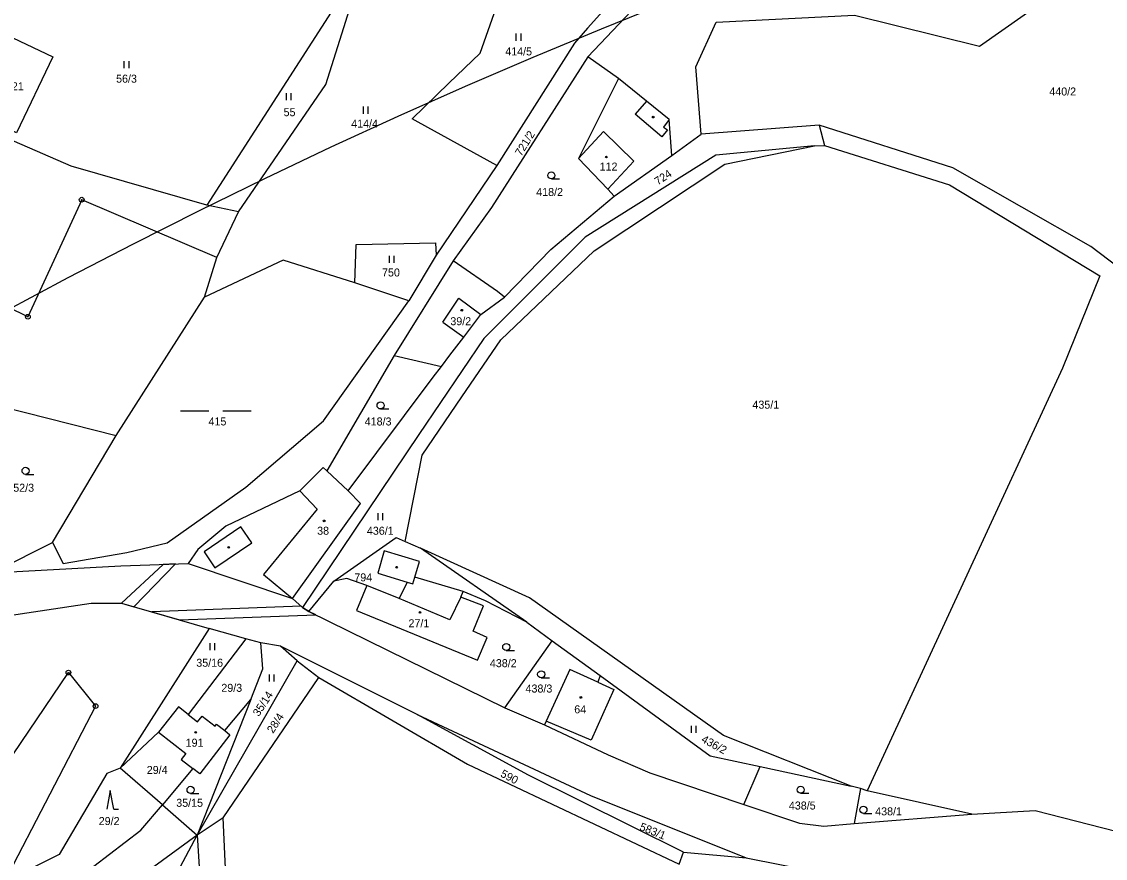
# Model space of a CAD drawing. Extents: x -680203 to -673936, y -1102717 to -1093650.
# Drawn here: x -677027.4 to -676797.1, y -1098385.8 to -1098208 of the extents above; entities that cross this region are included whole.
import ezdxf

# ---------------------------------------------------------------- set-up
doc = ezdxf.new("R2010")
doc.units = 0
for name, color, linetype in [('_Ideová část', 7, 'Continuous'), ('SOxx02xx_Koleje_param další_Popis10', 7, 'Continuous'), ('SOxxxxxx_Koleje_hlavní_body_Popis10', 7, 'Continuous'), ('SOxxxxxx_Koleje_LN_parametry_Popis10', 7, 'Continuous'), ('SOxxxxxx_Koleje_param další_Popis10', 7, 'Continuous'), ('SOxxxxxx_Osa_bod_P', 7, 'Continuous'), ('SOxxxxxx_Staničení_Popis10', 7, 'Continuous'), ('x_prac', 7, 'Continuous')]:
    doc.layers.add(name, color=color, linetype=linetype)

msp = doc.modelspace()

# ---------------------------------------------------------------- linework, layer by layer
at = {"layer": '_Ideová část'}
msp.add_circle((-676417.7, -1099401.52), 1287.12, dxfattribs=at)
at = {"layer": 'SOxx02xx_Koleje_param další_Popis10'}
for centre, radius in [((-677014.64, -1098245.83), 0.5), ((-677014.64, -1098245.83), 0.0303), ((-677026.07, -1098270.72), 0.5), ((-677026.07, -1098270.72), 0.0303), ((-677017.47, -1098346.31), 0.5), ((-677017.47, -1098346.31), 0.0303), ((-677011.68, -1098353.45), 0.5), ((-677011.68, -1098353.45), 0.0303)]:
    msp.add_circle(centre, radius, dxfattribs=at)
at = {"layer": 'SOxxxxxx_Koleje_hlavní_body_Popis10'}
for p, q in [((-676922.29, -1098212.05), (-676922.29, -1098210.55)), ((-676921.29, -1098212.05), (-676921.29, -1098210.55)), ((-677005.58, -1098217.87), (-677005.58, -1098216.37)), ((-677004.58, -1098217.87), (-677004.58, -1098216.37)), ((-676971.14, -1098224.7), (-676971.14, -1098223.2)), ((-676970.14, -1098224.7), (-676970.14, -1098223.2)), ((-676954.74, -1098227.56), (-676954.74, -1098226.06)), ((-676953.74, -1098227.56), (-676953.74, -1098226.06)), ((-676914.84, -1098241.42), (-676913.09, -1098241.42)), ((-676949.21, -1098259.23), (-676949.21, -1098257.73)), ((-676948.21, -1098259.23), (-676948.21, -1098257.73)), ((-676993.62, -1098290.68), (-676987.62, -1098290.68)), ((-676984.62, -1098290.68), (-676978.62, -1098290.68)), ((-676951.14, -1098290.31), (-676949.39, -1098290.31)), ((-677026.57, -1098304.2), (-677024.82, -1098304.2)), ((-676951.65, -1098313.91), (-676951.65, -1098312.41)), ((-676950.65, -1098313.91), (-676950.65, -1098312.41)), ((-676987.35, -1098341.59), (-676987.35, -1098340.09)), ((-676986.35, -1098341.59), (-676986.35, -1098340.09)), ((-676924.43, -1098341.63), (-676922.68, -1098341.63)), ((-676974.72, -1098348.24), (-676974.72, -1098346.74)), ((-676973.72, -1098348.24), (-676973.72, -1098346.74)), ((-676917.01, -1098347.44), (-676915.26, -1098347.44)), ((-676885.08, -1098359.14), (-676885.08, -1098357.64)), ((-676884.08, -1098359.14), (-676884.08, -1098357.64)), ((-677008.56, -1098371.36), (-677009.31, -1098375.36)), ((-677007.81, -1098375.36), (-677008.56, -1098371.36)), ((-676991.51, -1098371.99), (-676989.76, -1098371.99)), ((-676861.89, -1098371.96), (-676860.14, -1098371.96)), ((-677007.81, -1098375.36), (-677006.81, -1098375.36)), ((-676848.53, -1098376.23), (-676846.78, -1098376.23))]:
    msp.add_line(p, q, dxfattribs=at)
for centre in [(-676914.84, -1098240.67), (-676951.14, -1098289.56), (-677026.57, -1098303.45), (-676924.43, -1098340.88), (-676917.01, -1098346.69), (-676991.51, -1098371.24), (-676861.89, -1098371.21), (-676848.53, -1098375.48)]:
    msp.add_circle(centre, 0.75, dxfattribs=at)
at = {"layer": 'SOxxxxxx_Koleje_LN_parametry_Popis10'}
for points in [[(-676994.72, -1098323.23), (-676997.35, -1098323.32), (-677006.17, -1098331.57), (-677003.53, -1098332.33)], [(-676964.9, -1098334.08), (-676966.4, -1098333.34), (-676967.69, -1098332.51), (-676967.99, -1098332.24), (-676999.74, -1098333.42), (-676993.86, -1098335.11)]]:
    msp.add_lwpolyline(points, close=True, dxfattribs=at)
at = {"layer": 'SOxxxxxx_Koleje_param další_Popis10'}
for centre in [(-676893.2, -1098228.29), (-676903.16, -1098236.77), (-676933.87, -1098269.32), (-676963.13, -1098314.08), (-676983.4, -1098319.71), (-676947.71, -1098323.93), (-676942.75, -1098333.55), (-676908.57, -1098351.6), (-676990.42, -1098359.03)]:
    msp.add_circle(centre, 0.175, dxfattribs=at)
at = {"layer": 'SOxxxxxx_Staničení_Popis10'}
for p, q in [((-676894.65, -1098224.89), (-676897.02, -1098227.66)), ((-676891.35, -1098232.5), (-676897.02, -1098227.66)), ((-676889.83, -1098228.79), (-676891, -1098230.41)), ((-676903.8, -1098231.35), (-676909.09, -1098237.06)), ((-676897.32, -1098237.66), (-676903.8, -1098231.35)), ((-676890.18, -1098230.98), (-676891.35, -1098232.5)), ((-676891, -1098230.41), (-676890.18, -1098230.98)), ((-676902.88, -1098243.62), (-676897.32, -1098237.66)), ((-676937.87, -1098271.85), (-676934.5, -1098266.76)), ((-676934.5, -1098266.76), (-676929.82, -1098270.23)), ((-676937.87, -1098271.85), (-676933.41, -1098275.07)), ((-676968.31, -1098307.73), (-676964.59, -1098311.57)), ((-676964.59, -1098311.57), (-676976.01, -1098325.45)), ((-676980.82, -1098315.38), (-676988.65, -1098320.66)), ((-676978.51, -1098318.73), (-676980.82, -1098315.38)), ((-676986.35, -1098324.06), (-676978.51, -1098318.73)), ((-676988.65, -1098320.66), (-676986.35, -1098324.06)), ((-676976.01, -1098325.45), (-676969.84, -1098330.55)), ((-676944.28, -1098327.46), (-676943.87, -1098326.06)), ((-676945.45, -1098327.11), (-676944.28, -1098327.46)), ((-676936.4, -1098335.1), (-676947.16, -1098330.6)), ((-676934.09, -1098330.26), (-676936.4, -1098335.1)), ((-676901.6, -1098349.89), (-676906.38, -1098360.65)), ((-676904.98, -1098348.35), (-676901.6, -1098349.89)), ((-676906.38, -1098360.65), (-676915.95, -1098356.61))]:
    msp.add_line(p, q, dxfattribs=at)
at = {"layer": 'x_prac'}
for p, q in [((-676961.02, -1098204.96), (-676988.04, -1098247)), ((-676900.58, -1098220.08), (-676907.1, -1098215.5)), ((-676857.95, -1098229.99), (-676883.03, -1098231.94)), ((-676857.95, -1098229.99), (-676856.84, -1098234.34)), ((-676889.23, -1098236.44), (-676883.03, -1098231.94)), ((-676858.9, -1098234.41), (-676856.84, -1098234.34)), ((-676901.52, -1098245.05), (-676889.23, -1098236.44)), ((-676926.43, -1098238.57), (-676939.3, -1098257.62)), ((-676981.3, -1098248.42), (-676988.04, -1098247)), ((-676985.95, -1098258.13), (-676981.3, -1098248.42)), ((-676939.3, -1098257.62), (-676945.14, -1098267.29)), ((-676988.52, -1098266.52), (-676985.95, -1098258.13)), ((-676935.72, -1098258.8), (-676948.23, -1098278.92)), ((-676945.14, -1098267.29), (-676956.57, -1098263.51)), ((-677007.34, -1098295.94), (-676988.52, -1098266.52)), ((-676948.23, -1098278.92), (-676962.58, -1098303.43)), ((-676948.23, -1098278.92), (-676938.22, -1098281.27)), ((-677020.83, -1098318.67), (-677007.34, -1098295.94)), ((-676958.03, -1098307.73), (-676962.58, -1098303.43)), ((-677033.73, -1098325.13), (-677020.83, -1098318.67)), ((-676945.88, -1098318.46), (-676942.64, -1098319.88)), ((-676920.06, -1098335.62), (-676942.64, -1098319.88)), ((-676991.99, -1098323.13), (-676969.84, -1098330.55)), ((-676966.4, -1098333.34), (-676961.07, -1098326.91)), ((-676967.69, -1098332.51), (-676969.84, -1098330.55)), ((-676967.69, -1098332.51), (-676966.4, -1098333.34)), ((-676966.4, -1098333.34), (-676924.71, -1098353.84)), ((-676920.06, -1098335.62), (-676914.66, -1098339.6)), ((-676987.53, -1098336.93), (-677006.49, -1098366.6)), ((-676979.79, -1098339.13), (-676987.53, -1098336.93)), ((-676979.79, -1098339.13), (-676992, -1098355.23)), ((-676976.59, -1098340), (-676979.79, -1098339.13)), ((-676972.37, -1098340.68), (-676976.59, -1098340)), ((-676968.87, -1098343.79), (-676972.37, -1098340.68)), ((-676943.39, -1098355.25), (-676972.37, -1098340.68)), ((-676924.71, -1098353.84), (-676914.66, -1098339.6)), ((-676914.66, -1098339.6), (-676904.48, -1098346.94)), ((-676990.1, -1098380.85), (-676968.87, -1098343.79)), ((-676968.87, -1098343.79), (-676964.23, -1098347.38)), ((-677038.6, -1098377.56), (-677017.47, -1098346.31)), ((-677017.47, -1098346.31), (-677011.68, -1098353.45)), ((-676984.6, -1098377.2), (-676964.23, -1098347.38)), ((-676978.72, -1098352.05), (-676990.1, -1098380.85)), ((-676984.25, -1098358.66), (-676978.72, -1098352.05)), ((-677011.68, -1098353.45), (-677031.11, -1098390.88)), ((-676924.71, -1098353.84), (-676916.33, -1098357.44)), ((-677006.49, -1098366.6), (-676998.32, -1098359.01)), ((-676986, -1098357.29), (-676984.25, -1098358.66)), ((-676984.25, -1098358.66), (-676983.13, -1098359.54)), ((-676983.13, -1098359.54), (-676989.56, -1098367.86)), ((-676997.47, -1098374.44), (-677006.49, -1098366.6)), ((-676991.01, -1098366.73), (-676997.47, -1098374.44)), ((-676989.56, -1098367.86), (-676991.01, -1098366.73)), ((-676873.96, -1098374.33), (-676870.48, -1098366.31)), ((-676870.48, -1098366.31), (-676851.15, -1098370.49)), ((-676849.19, -1098370.97), (-676851.15, -1098370.49)), ((-676849.19, -1098370.97), (-676850.53, -1098378.38)), ((-676847.71, -1098371.44), (-676849.19, -1098370.97)), ((-676825.51, -1098376.38), (-676847.71, -1098371.44)), ((-676997.47, -1098374.44), (-676990.1, -1098380.85)), ((-676984.6, -1098377.2), (-676990.1, -1098380.85)), ((-676978.32, -1098507.09), (-676984.6, -1098377.2)), ((-676850.53, -1098378.38), (-676825.51, -1098376.38)), ((-676990.1, -1098380.85), (-676981.77, -1098511.46)), ((-676887.67, -1098387), (-676886.79, -1098384.5)), ((-676886.79, -1098384.5), (-676873.44, -1098385.66))]:
    msp.add_line(p, q, dxfattribs=at)
for points in [[(-676876.88, -1098188.83), (-676896.52, -1098204.36), (-676907.1, -1098215.5)], [(-676981.3, -1098248.42), (-676962.79, -1098221.38), (-676954.35, -1098194.58)], [(-676883.03, -1098231.94), (-676884.16, -1098217.62), (-676879.83, -1098208.13), (-676850.42, -1098206.64), (-676823.84, -1098213.21), (-676804.89, -1098199.81)], [(-676900.1, -1098201.43), (-676907.2, -1098209.42), (-676909.96, -1098212.55), (-676926.43, -1098238.57)], [(-676926.43, -1098238.57), (-676943.15, -1098229.36), (-676944.41, -1098228.65), (-676936.65, -1098221.1), (-676929.97, -1098214.69), (-676926.57, -1098205.03)], [(-677020.8, -1098215.46), (-677028.52, -1098231.6), (-677036.97, -1098227.57), (-677029.26, -1098211.41), (-677020.8, -1098215.46)], [(-676907.1, -1098215.5), (-676927.59, -1098247.46), (-676935.72, -1098258.8)], [(-676900.58, -1098220.08), (-676909.09, -1098237.06), (-676902.88, -1098243.62), (-676901.52, -1098245.05)], [(-676889.23, -1098236.44), (-676889.83, -1098228.79), (-676894.65, -1098224.89), (-676900.58, -1098220.08)], [(-676988.04, -1098247), (-677016.89, -1098238.73), (-677050.28, -1098224.19)], [(-676778.18, -1098272.49), (-676800.21, -1098255.76), (-676829.51, -1098239.06), (-676857.95, -1098229.99)], [(-676858.9, -1098234.41), (-676879.87, -1098236.36), (-676907.64, -1098253.83), (-676912.37, -1098258.49), (-676929.18, -1098275.3), (-676943, -1098295.71), (-676967.69, -1098332.51)], [(-676945.88, -1098318.46), (-676942.28, -1098300.12), (-676933.86, -1098287.71), (-676925.61, -1098275.6), (-676905.75, -1098256.68), (-676878.02, -1098238.25), (-676858.9, -1098234.41)], [(-676856.84, -1098234.34), (-676830.28, -1098242.69), (-676798.29, -1098262.03), (-676806.27, -1098281.63), (-676847.71, -1098371.44)], [(-676985.95, -1098258.13), (-677014.64, -1098245.83), (-677026.07, -1098270.72), (-677051.67, -1098258.21), (-677057.65, -1098283.82)], [(-676924.82, -1098266.54), (-676914.94, -1098256.43), (-676901.52, -1098245.05)], [(-676956.57, -1098263.51), (-676956.32, -1098255.32), (-676939.43, -1098255.03), (-676939.3, -1098257.62)], [(-676956.57, -1098263.51), (-676971.82, -1098258.66), (-676988.52, -1098266.52)], [(-676924.82, -1098266.54), (-676926.26, -1098265.33), (-676935.72, -1098258.8)], [(-676938.22, -1098281.27), (-676936.44, -1098278.86), (-676933.41, -1098275.07), (-676929.82, -1098270.23), (-676924.82, -1098266.54)], [(-677020.83, -1098318.67), (-677018.59, -1098323.14), (-677005.06, -1098320.83), (-676996.45, -1098318.74), (-676979.79, -1098306.94), (-676963.24, -1098292.81), (-676945.14, -1098267.29)], [(-676958.03, -1098307.73), (-676939.93, -1098283.58), (-676938.22, -1098281.27)], [(-677046.59, -1098288.94), (-677045.9, -1098286.18), (-677007.34, -1098295.94)], [(-676962.58, -1098303.43), (-676963.34, -1098302.72), (-676968.31, -1098307.73), (-676984, -1098315.24), (-676989.93, -1098320.17), (-676991.99, -1098323.13)], [(-676969.84, -1098330.55), (-676955.42, -1098310.36), (-676958.03, -1098307.73)], [(-676961.07, -1098326.91), (-676947.8, -1098317.64), (-676945.88, -1098318.46)], [(-676851.15, -1098370.49), (-676878.27, -1098359.67), (-676919.5, -1098330.41), (-676942.64, -1098319.88)], [(-676942.88, -1098322.73), (-676950.38, -1098320.47), (-676951.72, -1098325.22)], [(-677033.73, -1098325.13), (-677006.34, -1098323.63), (-676991.99, -1098323.13)], [(-676933.59, -1098329.08), (-676943.87, -1098326.06), (-676942.88, -1098322.73)], [(-676954.03, -1098327.81), (-676958.3, -1098326.3), (-676961.07, -1098326.91)], [(-676951.72, -1098325.22), (-676945.45, -1098327.11), (-676947.16, -1098330.6), (-676954.03, -1098327.81)], [(-676954.03, -1098327.81), (-676956.28, -1098333.16), (-676930.52, -1098343.67), (-676928.47, -1098338.86), (-676931.43, -1098337.52), (-676929.24, -1098332.13), (-676934.09, -1098330.26), (-676933.59, -1098329.08)], [(-676920.06, -1098335.62), (-676928.84, -1098331.08), (-676933.59, -1098329.08)], [(-677042.36, -1098336.01), (-677012.66, -1098331.58), (-677006.17, -1098331.57), (-676987.53, -1098336.93)], [(-676978.72, -1098352.05), (-676976.15, -1098345.54), (-676976.59, -1098340)], [(-676964.23, -1098347.38), (-676932.69, -1098365.78), (-676887.67, -1098387)], [(-676904.48, -1098346.94), (-676904.98, -1098348.35), (-676910.91, -1098345.65), (-676915.95, -1098356.61), (-676916.33, -1098357.44)], [(-676904.48, -1098346.94), (-676881.13, -1098364.03), (-676870.48, -1098366.31)], [(-676992, -1098355.23), (-676994.09, -1098353.6), (-676998.32, -1098359.01)], [(-676992, -1098355.23), (-676990, -1098356.8), (-676989.03, -1098355.56)], [(-676989.03, -1098355.56), (-676986.31, -1098357.69), (-676986, -1098357.29)], [(-676943.39, -1098355.25), (-676906.56, -1098372.43), (-676873.44, -1098385.66)], [(-676886.79, -1098384.5), (-676919.73, -1098368.1), (-676943.39, -1098355.25)], [(-676998.32, -1098359.01), (-676992.5, -1098363.54), (-676993.48, -1098364.81), (-676991.01, -1098366.73)], [(-676916.33, -1098357.44), (-676902.79, -1098363.78), (-676893.93, -1098367.6), (-676873.96, -1098374.33)], [(-677006.49, -1098366.6), (-677009.33, -1098367.77), (-677019.42, -1098384.99), (-677031.11, -1098390.88)], [(-677047.95, -1098410.84), (-677040.68, -1098415.54), (-677025.34, -1098397.63), (-677002.04, -1098379.81), (-676997.47, -1098374.44)], [(-676873.96, -1098374.33), (-676862.11, -1098378.29), (-676856.94, -1098378.94), (-676850.53, -1098378.38)], [(-676825.51, -1098376.38), (-676812.07, -1098375.66), (-676791.87, -1098380.8), (-676776.09, -1098381.6), (-676724.88, -1098390.79), (-676673.27, -1098393.51), (-676652.35, -1098397.31), (-676639.62, -1098401.09), (-676556.15, -1098440.61), (-676516.51, -1098465.95), (-676490.41, -1098480.21), (-676480.8, -1098484.01), (-676468.09, -1098487.86), (-676444.38, -1098492.46)], [(-676990.1, -1098380.85), (-677018.51, -1098401.6), (-677025.62, -1098408.16)], [(-677025.62, -1098408.16), (-677015.8, -1098417.35), (-677008.59, -1098415.62), (-676990.1, -1098380.85)], [(-676873.44, -1098385.66), (-676858.42, -1098388.63), (-676848.56, -1098389.28)]]:
    msp.add_lwpolyline(points, dxfattribs=at)

# ---------------------------------------------------------------- texts
at = {"layer": 'SOxxxxxx_Osa_bod_P'}
for s, p in [('414/5', (-676924.64, -1098215.18)), ('221', (-677030.74, -1098222.59)), ('56/3', (-677007.33, -1098220.97)), ('440/2', (-676809.04, -1098223.69)), ('55', (-676971.74, -1098228.09)), ('414/4', (-676957.37, -1098230.53)), ('112', (-676904.59, -1098239.65)), ('418/2', (-676918.06, -1098245.05)), ('750', (-676950.82, -1098262.15)), ('39/2', (-676936.31, -1098272.51)), ('435/1', (-676872.12, -1098290.24)), ('415', (-676987.69, -1098293.8)), ('418/3', (-676954.5, -1098293.81)), ('52/3', (-677029.18, -1098307.89)), ('38', (-676964.61, -1098317.03)), ('436/1', (-676954.04, -1098317.03)), ('794', (-676956.71, -1098326.93)), ('27/1', (-676945.2, -1098336.69)), ('35/16', (-676990.29, -1098345.08)), ('438/2', (-676927.91, -1098345.17)), ('29/3', (-676984.97, -1098350.41)), ('438/3', (-676920.33, -1098350.56)), ('64', (-676909.98, -1098354.98)), ('191', (-676992.55, -1098362.07)), ('29/4', (-677000.81, -1098367.86)), ('35/15', (-676994.55, -1098374.84)), ('438/5', (-676864.38, -1098375.42)), ('438/1', (-676846.04, -1098376.66)), ('29/2', (-677011.02, -1098378.72))]:
    msp.add_text(s, height=1.7, dxfattribs=at).set_placement(p)
for s, rotation, p in [('721/2', 58, (-676921.26, -1098236.72)), ('724', 34, (-676892.22, -1098242.83)), ('35/14', 57, (-676976.99, -1098355.77)), ('28/4', 57, (-676973.98, -1098359.36)), ('436/2', 331, (-676883.14, -1098360.97)), ('590', 332, (-676925.82, -1098368.33)), ('583/1', 338, (-676896.25, -1098379.72))]:
    msp.add_text(s, height=1.7, rotation=rotation, dxfattribs=at).set_placement(p)

doc.saveas('drawing.dxf')
